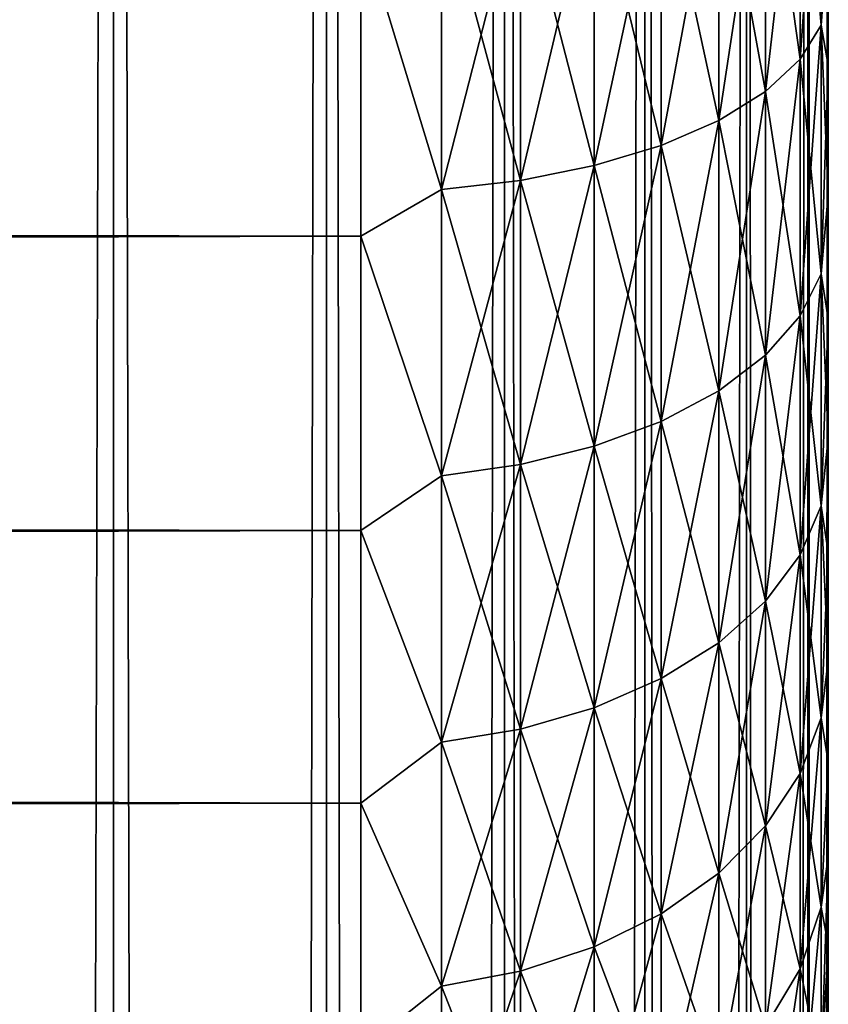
# Model space of a CAD drawing. Extents: x -265 to 265, y 0 to 427.
# Tile 249 of 267: x 261.54 to 265, y 388.6 to 392.82. Entities that reach past the tile are written whole.
import ezdxf

# ---------------------------------------------------------------- set-up
doc = ezdxf.new("R2010")
doc.units = 0
doc.header["$LTSCALE"] = 65.185185
for name, color, linetype in [('1', 7, 'CONTINUOUS'), ('4', 7, 'CONTINUOUS'), ('71', 7, 'CONTINUOUS'), ('72', 7, 'CONTINUOUS'), ('8', 7, 'CONTINUOUS')]:
    doc.layers.add(name, color=color, linetype=linetype)

msp = doc.modelspace()

# ---------------------------------------------------------------- linework, layer by layer
at = {"layer": '1', "color": 7, "linetype": 'CONTINUOUS'}
for points in [[(265, 392.6205, 18.2027), (265, 393.1907, 17.925), (265, 392.6205, 36.7973), (265, 392.6205, 18.2027)], [(265, 392.6205, 36.7973), (265, 393.1907, 17.925), (265, 393.1907, 37.075), (265, 392.6205, 36.7973)], [(265, 392.068, 18.5143), (265, 392.6205, 18.2027), (265, 392.068, 36.4857), (265, 392.068, 18.5143)], [(265, 392.068, 36.4857), (265, 392.6205, 18.2027), (265, 392.6205, 36.7973), (265, 392.068, 36.4857)], [(265, 391.5354, 18.8586), (265, 392.068, 18.5143), (265, 391.5354, 36.1414), (265, 391.5354, 18.8586)], [(265, 391.5354, 36.1414), (265, 392.068, 18.5143), (265, 392.068, 36.4857), (265, 391.5354, 36.1414)], [(265, 391.0245, 19.2345), (265, 391.5354, 18.8586), (265, 391.0245, 35.7655), (265, 391.0245, 19.2345)], [(265, 391.0245, 35.7655), (265, 391.5354, 18.8586), (265, 391.5354, 36.1414), (265, 391.0245, 35.7655)], [(265, 390.5372, 19.6406), (265, 391.0245, 19.2345), (265, 390.5372, 35.3594), (265, 390.5372, 19.6406)], [(265, 390.5372, 35.3594), (265, 391.0245, 19.2345), (265, 391.0245, 35.7655), (265, 390.5372, 35.3594)], [(265, 390.0754, 20.0753), (265, 390.5372, 19.6406), (265, 390.0754, 34.9247), (265, 390.0754, 20.0753)], [(265, 390.0754, 34.9247), (265, 390.5372, 19.6406), (265, 390.5372, 35.3594), (265, 390.0754, 34.9247)], [(265, 389.6407, 20.5372), (265, 390.0754, 20.0753), (265, 389.6407, 34.4628), (265, 389.6407, 20.5372)], [(265, 389.6407, 34.4628), (265, 390.0754, 20.0753), (265, 390.0754, 34.9247), (265, 389.6407, 34.4628)], [(265, 389.2346, 21.0244), (265, 389.6407, 20.5372), (265, 389.2346, 33.9756), (265, 389.2346, 21.0244)], [(265, 389.2346, 33.9756), (265, 389.6407, 20.5372), (265, 389.6407, 34.4628), (265, 389.2346, 33.9756)], [(265, 388.8587, 21.5353), (265, 389.2346, 21.0244), (265, 388.8587, 33.4647), (265, 388.8587, 21.5353)], [(265, 388.8587, 33.4647), (265, 389.2346, 21.0244), (265, 389.2346, 33.9756), (265, 388.8587, 33.4647)], [(265, 388.5143, 22.0679), (265, 388.8587, 21.5353), (265, 388.5143, 32.9321), (265, 388.5143, 22.0679)], [(265, 388.5143, 32.9321), (265, 388.8587, 21.5353), (265, 388.8587, 33.4647), (265, 388.5143, 32.9321)]]:
    msp.add_3dface(points, dxfattribs=at)
at = {"layer": '4', "color": 7, "linetype": 'CONTINUOUS'}
for points in [[(-263, 391.89, 16.3296), (-263, 393.2247, 15.7538), (263, 391.89, 16.3296), (-263, 391.89, 16.3296)], [(263, 391.89, 16.3296), (-263, 393.2247, 15.7538), (263, 393.2247, 15.7538), (263, 391.89, 16.3296)], [(-263, 393.2247, 39.2462), (-263, 391.89, 38.6704), (263, 393.2247, 39.2462), (-263, 393.2247, 39.2462)], [(263, 393.2247, 39.2462), (-263, 391.89, 38.6704), (263, 391.89, 38.6704), (263, 393.2247, 39.2462)], [(-263, 390.6311, 17.0564), (-263, 391.89, 16.3296), (263, 390.6311, 17.0564), (-263, 390.6311, 17.0564)], [(263, 390.6311, 17.0564), (-263, 391.89, 16.3296), (263, 391.89, 16.3296), (263, 390.6311, 17.0564)], [(-263, 391.89, 38.6704), (-263, 390.6311, 37.9436), (263, 391.89, 38.6704), (-263, 391.89, 38.6704)], [(263, 391.89, 38.6704), (-263, 390.6311, 37.9436), (263, 390.6311, 37.9436), (263, 391.89, 38.6704)], [(-263, 389.4652, 17.9244), (-263, 390.6311, 17.0564), (263, 389.4652, 17.9244), (-263, 389.4652, 17.9244)], [(263, 389.4652, 17.9244), (-263, 390.6311, 17.0564), (263, 390.6311, 17.0564), (263, 389.4652, 17.9244)], [(-263, 390.6311, 37.9436), (-263, 389.4652, 37.0756), (263, 390.6311, 37.9436), (-263, 390.6311, 37.9436)], [(263, 390.6311, 37.9436), (-263, 389.4652, 37.0756), (263, 389.4652, 37.0756), (263, 390.6311, 37.9436)], [(-263, 388.4078, 18.922), (-263, 389.4652, 17.9244), (263, 388.4078, 18.922), (-263, 388.4078, 18.922)], [(263, 388.4078, 18.922), (-263, 389.4652, 17.9244), (263, 389.4652, 17.9244), (263, 388.4078, 18.922)], [(-263, 389.4652, 37.0756), (-263, 388.4078, 36.078), (263, 389.4652, 37.0756), (-263, 389.4652, 37.0756)], [(263, 389.4652, 37.0756), (-263, 388.4078, 36.078), (263, 388.4078, 36.078), (263, 389.4652, 37.0756)]]:
    msp.add_3dface(points, dxfattribs=at)
at = {"layer": '71', "color": 7, "linetype": 'CONTINUOUS'}
for points in [[(260.8899, 1, 10.3155), (261.9414, 1, 9.0776), (260.8899, 419, 10.3155), (260.8899, 1, 10.3155)], [(260.8899, 419, 10.3155), (261.9414, 1, 9.0776), (261.9414, 419, 9.0776), (260.8899, 419, 10.3155)], [(261.9414, 1, 9.0776), (262.8529, 1, 7.7333), (261.9414, 419, 9.0776), (261.9414, 1, 9.0776)], [(261.9414, 419, 9.0776), (262.8529, 1, 7.7333), (262.8529, 419, 7.7333), (261.9414, 419, 9.0776)], [(262.8529, 1, 7.7333), (263.6136, 1, 6.2983), (262.8529, 419, 7.7333), (262.8529, 1, 7.7333)], [(262.8529, 419, 7.7333), (263.6136, 1, 6.2983), (263.6136, 419, 6.2983), (262.8529, 419, 7.7333)], [(263.6136, 1, 6.2983), (264.2148, 1, 4.7895), (263.6136, 419, 6.2983), (263.6136, 1, 6.2983)], [(263.6136, 419, 6.2983), (264.2148, 1, 4.7895), (264.2148, 419, 4.7895), (263.6136, 419, 6.2983)], [(264.2148, 1, 4.7895), (264.6493, 1, 3.2246), (264.2148, 419, 4.7895), (264.2148, 1, 4.7895)], [(264.2148, 419, 4.7895), (264.6493, 1, 3.2246), (264.6493, 419, 3.2246), (264.2148, 419, 4.7895)], [(264.6493, 1, 3.2246), (264.9121, 1, 1.6218), (264.6493, 419, 3.2246), (264.6493, 1, 3.2246)], [(264.6493, 419, 3.2246), (264.9121, 1, 1.6218), (264.9121, 419, 1.6218), (264.6493, 419, 3.2246)], [(264.9121, 1, 1.6218), (265, 1), (264.9121, 419, 1.6218), (264.9121, 1, 1.6218)], [(264.9121, 419, 1.6218), (265, 1), (265, 419), (264.9121, 419, 1.6218)]]:
    msp.add_3dface(points, dxfattribs=at)
at = {"layer": '72', "color": 7, "linetype": 'CONTINUOUS'}
for points in [[(261.9414, 1, -9.0776), (260.8899, 1, -10.3155), (261.9414, 419, -9.0776), (261.9414, 1, -9.0776)], [(261.9414, 419, -9.0776), (260.8899, 1, -10.3155), (260.8899, 419, -10.3155), (261.9414, 419, -9.0776)], [(262.8529, 1, -7.7333), (261.9414, 1, -9.0776), (262.8529, 419, -7.7333), (262.8529, 1, -7.7333)], [(262.8529, 419, -7.7333), (261.9414, 1, -9.0776), (261.9414, 419, -9.0776), (262.8529, 419, -7.7333)], [(263.6136, 1, -6.2983), (262.8529, 1, -7.7333), (263.6136, 419, -6.2983), (263.6136, 1, -6.2983)], [(263.6136, 419, -6.2983), (262.8529, 1, -7.7333), (262.8529, 419, -7.7333), (263.6136, 419, -6.2983)], [(264.2148, 1, -4.7895), (263.6136, 1, -6.2983), (264.2148, 419, -4.7895), (264.2148, 1, -4.7895)], [(264.2148, 419, -4.7895), (263.6136, 1, -6.2983), (263.6136, 419, -6.2983), (264.2148, 419, -4.7895)], [(264.6493, 1, -3.2246), (264.2148, 1, -4.7895), (264.6493, 419, -3.2246), (264.6493, 1, -3.2246)], [(264.6493, 419, -3.2246), (264.2148, 1, -4.7895), (264.2148, 419, -4.7895), (264.6493, 419, -3.2246)], [(264.9121, 1, -1.6218), (264.6493, 1, -3.2246), (264.9121, 419, -1.6218), (264.9121, 1, -1.6218)], [(264.9121, 419, -1.6218), (264.6493, 1, -3.2246), (264.6493, 419, -3.2246), (264.9121, 419, -1.6218)], [(265, 419), (265, 1), (264.9121, 1, -1.6218), (265, 419)], [(265, 419), (264.9121, 1, -1.6218), (264.9121, 419, -1.6218), (265, 419)]]:
    msp.add_3dface(points, dxfattribs=at)
at = {"layer": '8', "color": 7, "linetype": 'CONTINUOUS'}
for points in [[(264.9696, 393.9174, 17.2614), (264.9696, 392.7935, 17.7269), (264.8793, 393.806, 16.9433), (264.9696, 393.9174, 17.2614)], [(264.9696, 392.7935, 37.2731), (264.9696, 393.9174, 37.7386), (264.8793, 392.6473, 37.5768), (264.9696, 392.7935, 37.2731)], [(264.8793, 392.6473, 37.5768), (264.9696, 393.9174, 37.7386), (264.8793, 393.806, 38.0567), (264.8793, 392.6473, 37.5768)], [(264.9696, 393.9174, 17.2614), (265, 393.1907, 17.925), (264.9696, 392.7935, 17.7269), (264.9696, 393.9174, 17.2614)], [(264.9696, 392.7935, 37.2731), (265, 393.7767, 37.3177), (264.9696, 393.9174, 37.7386), (264.9696, 392.7935, 37.2731)], [(264.8793, 393.806, 16.9433), (264.8793, 392.6473, 17.4232), (264.7317, 393.7016, 16.6448), (264.8793, 393.806, 16.9433)], [(264.8793, 392.6473, 37.5768), (264.8793, 393.806, 38.0567), (264.7317, 392.5101, 37.8617), (264.8793, 392.6473, 37.5768)], [(264.7317, 392.5101, 37.8617), (264.8793, 393.806, 38.0567), (264.7317, 393.7016, 38.3552), (264.7317, 392.5101, 37.8617)], [(264.8793, 393.806, 16.9433), (264.9696, 392.7935, 17.7269), (264.8793, 392.6473, 17.4232), (264.8793, 393.806, 16.9433)], [(265, 393.1907, 37.075), (265, 393.7767, 37.3177), (264.9696, 392.7935, 37.2731), (265, 393.1907, 37.075)], [(264.7317, 393.7016, 16.6448), (264.7317, 392.5101, 17.1383), (264.5314, 393.6072, 16.375), (264.7317, 393.7016, 16.6448)], [(264.7317, 392.5101, 37.8617), (264.7317, 393.7016, 38.3552), (264.5314, 392.3861, 38.1192), (264.7317, 392.5101, 37.8617)], [(264.5314, 392.3861, 38.1192), (264.7317, 393.7016, 38.3552), (264.5314, 393.6072, 38.625), (264.5314, 392.3861, 38.1192)], [(264.7317, 393.7016, 16.6448), (264.8793, 392.6473, 17.4232), (264.7317, 392.5101, 17.1383), (264.7317, 393.7016, 16.6448)], [(264.5314, 393.6072, 16.375), (264.5314, 392.3861, 16.8808), (264.2845, 393.5258, 16.1423), (264.5314, 393.6072, 16.375)], [(264.5314, 392.3861, 38.1192), (264.5314, 393.6072, 38.625), (264.2845, 392.2791, 38.3413), (264.5314, 392.3861, 38.1192)], [(264.2845, 392.2791, 38.3413), (264.5314, 393.6072, 38.625), (264.2845, 393.5258, 38.8577), (264.2845, 392.2791, 38.3413)], [(264.5314, 393.6072, 16.375), (264.7317, 392.5101, 17.1383), (264.5314, 392.3861, 16.8808), (264.5314, 393.6072, 16.375)], [(264.2845, 393.5258, 16.1423), (264.2845, 392.2791, 16.6587), (263.9985, 393.4597, 15.9535), (264.2845, 393.5258, 16.1423)], [(264.2845, 392.2791, 38.3413), (264.2845, 393.5258, 38.8577), (263.9985, 392.1923, 38.5215), (264.2845, 392.2791, 38.3413)], [(263.9985, 392.1923, 38.5215), (264.2845, 393.5258, 38.8577), (263.9985, 393.4597, 39.0465), (263.9985, 392.1923, 38.5215)], [(264.2845, 393.5258, 16.1423), (264.5314, 392.3861, 16.8808), (264.2845, 392.2791, 16.6587), (264.2845, 393.5258, 16.1423)], [(263.9985, 393.4597, 15.9535), (263.9985, 392.1923, 16.4785), (263.6821, 393.4111, 15.8146), (263.9985, 393.4597, 15.9535)], [(263.9985, 392.1923, 38.5215), (263.9985, 393.4597, 39.0465), (263.6821, 392.1285, 38.6541), (263.9985, 392.1923, 38.5215)], [(263.6821, 392.1285, 38.6541), (263.9985, 393.4597, 39.0465), (263.6821, 393.4111, 39.1854), (263.6821, 392.1285, 38.6541)], [(263.9985, 393.4597, 15.9535), (264.2845, 392.2791, 16.6587), (263.9985, 392.1923, 16.4785), (263.9985, 393.4597, 15.9535)], [(263.6821, 393.4111, 15.8146), (263.6821, 392.1285, 16.3459), (263.3449, 393.3814, 15.7297), (263.6821, 393.4111, 15.8146)], [(263.6821, 392.1285, 38.6541), (263.6821, 393.4111, 39.1854), (263.3449, 392.0895, 38.7351), (263.6821, 392.1285, 38.6541)], [(263.3449, 392.0895, 38.7351), (263.6821, 393.4111, 39.1854), (263.3449, 393.3814, 39.2703), (263.3449, 392.0895, 38.7351)], [(263.6821, 393.4111, 15.8146), (263.9985, 392.1923, 16.4785), (263.6821, 392.1285, 16.3459), (263.6821, 393.4111, 15.8146)], [(263, 393.2247, 39.2462), (263.3449, 392.0895, 38.7351), (263.3449, 393.3814, 39.2703), (263, 393.2247, 39.2462)], [(263, 393.2247, 15.7538), (263.3449, 393.3814, 15.7297), (263.3449, 392.0895, 16.2649), (263, 393.2247, 15.7538)], [(263.3449, 393.3814, 15.7297), (263.6821, 392.1285, 16.3459), (263.3449, 392.0895, 16.2649), (263.3449, 393.3814, 15.7297)], [(263, 393.2247, 39.2462), (263, 391.89, 38.6704), (263.3449, 392.0895, 38.7351), (263, 393.2247, 39.2462)], [(263, 391.89, 16.3296), (263, 393.2247, 15.7538), (263.3449, 392.0895, 16.2649), (263, 391.89, 16.3296)], [(265, 393.1907, 17.925), (265, 392.6205, 18.2027), (264.9696, 392.7935, 17.7269), (265, 393.1907, 17.925)], [(265, 392.6205, 36.7973), (265, 393.1907, 37.075), (264.9696, 392.7935, 37.2731), (265, 392.6205, 36.7973)], [(264.9696, 392.7935, 17.7269), (264.9696, 391.7289, 18.3153), (264.8793, 392.6473, 17.4232), (264.9696, 392.7935, 17.7269)], [(264.9696, 391.7289, 36.6847), (264.9696, 392.7935, 37.2731), (264.8793, 391.5496, 36.9701), (264.9696, 391.7289, 36.6847)], [(264.8793, 391.5496, 36.9701), (264.9696, 392.7935, 37.2731), (264.8793, 392.6473, 37.5768), (264.8793, 391.5496, 36.9701)], [(265, 392.6205, 18.2027), (265, 392.068, 18.5143), (264.9696, 392.7935, 17.7269), (265, 392.6205, 18.2027)], [(264.9696, 392.7935, 17.7269), (265, 392.068, 18.5143), (264.9696, 391.7289, 18.3153), (264.9696, 392.7935, 17.7269)], [(264.9696, 391.7289, 36.6847), (265, 392.6205, 36.7973), (264.9696, 392.7935, 37.2731), (264.9696, 391.7289, 36.6847)], [(264.8793, 392.6473, 17.4232), (264.8793, 391.5496, 18.0299), (264.7317, 392.5101, 17.1383), (264.8793, 392.6473, 17.4232)], [(264.8793, 391.5496, 36.9701), (264.8793, 392.6473, 37.5768), (264.7317, 391.3813, 37.2378), (264.8793, 391.5496, 36.9701)], [(264.7317, 391.3813, 37.2378), (264.8793, 392.6473, 37.5768), (264.7317, 392.5101, 37.8617), (264.7317, 391.3813, 37.2378)], [(264.8793, 392.6473, 17.4232), (264.9696, 391.7289, 18.3153), (264.8793, 391.5496, 18.0299), (264.8793, 392.6473, 17.4232)], [(265, 392.068, 36.4857), (265, 392.6205, 36.7973), (264.9696, 391.7289, 36.6847), (265, 392.068, 36.4857)], [(264.7317, 392.5101, 17.1383), (264.7317, 391.3813, 17.7622), (264.5314, 392.3861, 16.8808), (264.7317, 392.5101, 17.1383)], [(264.7317, 391.3813, 37.2378), (264.7317, 392.5101, 37.8617), (264.5314, 391.2293, 37.4798), (264.7317, 391.3813, 37.2378)], [(264.5314, 391.2293, 37.4798), (264.7317, 392.5101, 37.8617), (264.5314, 392.3861, 38.1192), (264.5314, 391.2293, 37.4798)], [(264.7317, 392.5101, 17.1383), (264.8793, 391.5496, 18.0299), (264.7317, 391.3813, 17.7622), (264.7317, 392.5101, 17.1383)], [(264.5314, 392.3861, 16.8808), (264.5314, 391.2293, 17.5202), (264.2845, 392.2791, 16.6587), (264.5314, 392.3861, 16.8808)], [(264.5314, 391.2293, 37.4798), (264.5314, 392.3861, 38.1192), (264.2845, 391.0981, 37.6886), (264.5314, 391.2293, 37.4798)], [(264.2845, 391.0981, 37.6886), (264.5314, 392.3861, 38.1192), (264.2845, 392.2791, 38.3413), (264.2845, 391.0981, 37.6886)], [(264.5314, 392.3861, 16.8808), (264.7317, 391.3813, 17.7622), (264.5314, 391.2293, 17.5202), (264.5314, 392.3861, 16.8808)], [(264.2845, 392.2791, 16.6587), (264.2845, 391.0981, 17.3114), (263.9985, 392.1923, 16.4785), (264.2845, 392.2791, 16.6587)], [(264.2845, 391.0981, 37.6886), (264.2845, 392.2791, 38.3413), (263.9985, 390.9917, 37.8579), (264.2845, 391.0981, 37.6886)], [(263.9985, 390.9917, 37.8579), (264.2845, 392.2791, 38.3413), (263.9985, 392.1923, 38.5215), (263.9985, 390.9917, 37.8579)], [(264.2845, 392.2791, 16.6587), (264.5314, 391.2293, 17.5202), (264.2845, 391.0981, 17.3114), (264.2845, 392.2791, 16.6587)], [(263.9985, 392.1923, 16.4785), (263.9985, 390.9917, 17.1421), (263.6821, 392.1285, 16.3459), (263.9985, 392.1923, 16.4785)], [(263.9985, 390.9917, 37.8579), (263.9985, 392.1923, 38.5215), (263.6821, 390.9134, 37.9825), (263.9985, 390.9917, 37.8579)], [(263.6821, 390.9134, 37.9825), (263.9985, 392.1923, 38.5215), (263.6821, 392.1285, 38.6541), (263.6821, 390.9134, 37.9825)], [(263.9985, 392.1923, 16.4785), (264.2845, 391.0981, 17.3114), (263.9985, 390.9917, 17.1421), (263.9985, 392.1923, 16.4785)], [(263, 391.89, 38.6704), (263.3449, 390.8655, 38.0587), (263.3449, 392.0895, 38.7351), (263, 391.89, 38.6704)], [(263, 391.89, 16.3296), (263.3449, 392.0895, 16.2649), (263.3449, 390.8655, 16.9413), (263, 391.89, 16.3296)], [(263.6821, 392.1285, 16.3459), (263.6821, 390.9134, 17.0175), (263.3449, 392.0895, 16.2649), (263.6821, 392.1285, 16.3459)], [(263.6821, 390.9134, 37.9825), (263.6821, 392.1285, 38.6541), (263.3449, 390.8655, 38.0587), (263.6821, 390.9134, 37.9825)], [(263.3449, 390.8655, 38.0587), (263.6821, 392.1285, 38.6541), (263.3449, 392.0895, 38.7351), (263.3449, 390.8655, 38.0587)], [(263.3449, 392.0895, 16.2649), (263.6821, 390.9134, 17.0175), (263.3449, 390.8655, 16.9413), (263.3449, 392.0895, 16.2649)], [(263.6821, 392.1285, 16.3459), (263.9985, 390.9917, 17.1421), (263.6821, 390.9134, 17.0175), (263.6821, 392.1285, 16.3459)], [(265, 392.068, 18.5143), (265, 391.5354, 18.8586), (264.9696, 391.7289, 18.3153), (265, 392.068, 18.5143)], [(265, 391.5354, 36.1414), (265, 392.068, 36.4857), (264.9696, 391.7289, 36.6847), (265, 391.5354, 36.1414)], [(263, 391.89, 38.6704), (263, 390.6311, 37.9436), (263.3449, 390.8655, 38.0587), (263, 391.89, 38.6704)], [(263, 390.6311, 17.0564), (263, 391.89, 16.3296), (263.3449, 390.8655, 16.9413), (263, 390.6311, 17.0564)], [(264.9696, 391.7289, 18.3153), (264.9696, 390.7368, 19.0192), (264.8793, 391.5496, 18.0299), (264.9696, 391.7289, 18.3153)], [(264.9696, 390.7368, 35.9808), (264.9696, 391.7289, 36.6847), (264.8793, 390.5267, 36.2443), (264.9696, 390.7368, 35.9808)], [(264.8793, 390.5267, 36.2443), (264.9696, 391.7289, 36.6847), (264.8793, 391.5496, 36.9701), (264.8793, 390.5267, 36.2443)], [(265, 391.5354, 18.8586), (265, 391.0245, 19.2345), (264.9696, 391.7289, 18.3153), (265, 391.5354, 18.8586)], [(264.9696, 391.7289, 18.3153), (265, 391.0245, 19.2345), (264.9696, 390.7368, 19.0192), (264.9696, 391.7289, 18.3153)], [(264.9696, 390.7368, 35.9808), (265, 391.5354, 36.1414), (264.9696, 391.7289, 36.6847), (264.9696, 390.7368, 35.9808)], [(264.8793, 391.5496, 18.0299), (264.8793, 390.5267, 18.7557), (264.7317, 391.3813, 17.7622), (264.8793, 391.5496, 18.0299)], [(264.8793, 390.5267, 36.2443), (264.8793, 391.5496, 36.9701), (264.7317, 390.3295, 36.4915), (264.8793, 390.5267, 36.2443)], [(264.7317, 390.3295, 36.4915), (264.8793, 391.5496, 36.9701), (264.7317, 391.3813, 37.2378), (264.7317, 390.3295, 36.4915)], [(264.8793, 391.5496, 18.0299), (264.9696, 390.7368, 19.0192), (264.8793, 390.5267, 18.7557), (264.8793, 391.5496, 18.0299)], [(265, 391.0245, 35.7655), (265, 391.5354, 36.1414), (264.9696, 390.7368, 35.9808), (265, 391.0245, 35.7655)], [(264.7317, 391.3813, 17.7622), (264.7317, 390.3295, 18.5085), (264.5314, 391.2293, 17.5202), (264.7317, 391.3813, 17.7622)], [(264.7317, 390.3295, 36.4915), (264.7317, 391.3813, 37.2378), (264.5314, 390.1513, 36.715), (264.7317, 390.3295, 36.4915)], [(264.5314, 390.1513, 36.715), (264.7317, 391.3813, 37.2378), (264.5314, 391.2293, 37.4798), (264.5314, 390.1513, 36.715)], [(264.7317, 391.3813, 17.7622), (264.8793, 390.5267, 18.7557), (264.7317, 390.3295, 18.5085), (264.7317, 391.3813, 17.7622)], [(264.5314, 391.2293, 17.5202), (264.5314, 390.1513, 18.285), (264.2845, 391.0981, 17.3114), (264.5314, 391.2293, 17.5202)], [(264.5314, 390.1513, 36.715), (264.5314, 391.2293, 37.4798), (264.2845, 389.9976, 36.9078), (264.5314, 390.1513, 36.715)], [(264.2845, 389.9976, 36.9078), (264.5314, 391.2293, 37.4798), (264.2845, 391.0981, 37.6886), (264.2845, 389.9976, 36.9078)], [(264.5314, 391.2293, 17.5202), (264.7317, 390.3295, 18.5085), (264.5314, 390.1513, 18.285), (264.5314, 391.2293, 17.5202)], [(264.2845, 391.0981, 17.3114), (264.2845, 389.9976, 18.0922), (263.9985, 390.9917, 17.1421), (264.2845, 391.0981, 17.3114)], [(264.2845, 389.9976, 36.9078), (264.2845, 391.0981, 37.6886), (263.9985, 389.8729, 37.0641), (264.2845, 389.9976, 36.9078)], [(263.9985, 389.8729, 37.0641), (264.2845, 391.0981, 37.6886), (263.9985, 390.9917, 37.8579), (263.9985, 389.8729, 37.0641)], [(264.2845, 391.0981, 17.3114), (264.5314, 390.1513, 18.285), (264.2845, 389.9976, 18.0922), (264.2845, 391.0981, 17.3114)], [(265, 391.0245, 19.2345), (265, 390.5372, 19.6406), (264.9696, 390.7368, 19.0192), (265, 391.0245, 19.2345)], [(265, 390.5372, 35.3594), (265, 391.0245, 35.7655), (264.9696, 390.7368, 35.9808), (265, 390.5372, 35.3594)], [(263.9985, 390.9917, 17.1421), (263.9985, 389.8729, 17.9359), (263.6821, 390.9134, 17.0175), (263.9985, 390.9917, 17.1421)], [(263.9985, 389.8729, 37.0641), (263.9985, 390.9917, 37.8579), (263.6821, 389.7811, 37.1792), (263.9985, 389.8729, 37.0641)], [(263.6821, 389.7811, 37.1792), (263.9985, 390.9917, 37.8579), (263.6821, 390.9134, 37.9825), (263.6821, 389.7811, 37.1792)], [(263.9985, 390.9917, 17.1421), (264.2845, 389.9976, 18.0922), (263.9985, 389.8729, 17.9359), (263.9985, 390.9917, 17.1421)], [(263.6821, 390.9134, 17.0175), (263.6821, 389.7811, 17.8208), (263.3449, 390.8655, 16.9413), (263.6821, 390.9134, 17.0175)], [(263.6821, 389.7811, 37.1792), (263.6821, 390.9134, 37.9825), (263.3449, 389.7251, 37.2495), (263.6821, 389.7811, 37.1792)], [(263.3449, 389.7251, 37.2495), (263.6821, 390.9134, 37.9825), (263.3449, 390.8655, 38.0587), (263.3449, 389.7251, 37.2495)], [(263.6821, 390.9134, 17.0175), (263.9985, 389.8729, 17.9359), (263.6821, 389.7811, 17.8208), (263.6821, 390.9134, 17.0175)], [(263, 390.6311, 37.9436), (263.3449, 389.7251, 37.2495), (263.3449, 390.8655, 38.0587), (263, 390.6311, 37.9436)], [(263, 390.6311, 17.0564), (263.3449, 390.8655, 16.9413), (263.3449, 389.7251, 17.7505), (263, 390.6311, 17.0564)], [(263.3449, 390.8655, 16.9413), (263.6821, 389.7811, 17.8208), (263.3449, 389.7251, 17.7505), (263.3449, 390.8655, 16.9413)], [(264.9696, 390.7368, 19.0192), (264.9696, 389.8298, 19.8298), (264.8793, 390.5267, 18.7557), (264.9696, 390.7368, 19.0192)], [(264.9696, 389.8298, 35.1702), (264.9696, 390.7368, 35.9808), (264.8793, 389.5915, 35.4085), (264.9696, 389.8298, 35.1702)], [(264.8793, 389.5915, 35.4085), (264.9696, 390.7368, 35.9808), (264.8793, 390.5267, 36.2443), (264.8793, 389.5915, 35.4085)], [(265, 390.5372, 19.6406), (265, 390.0754, 20.0753), (264.9696, 390.7368, 19.0192), (265, 390.5372, 19.6406)], [(264.9696, 390.7368, 19.0192), (265, 390.0754, 20.0753), (264.9696, 389.8298, 19.8298), (264.9696, 390.7368, 19.0192)], [(264.9696, 389.8298, 35.1702), (265, 390.5372, 35.3594), (264.9696, 390.7368, 35.9808), (264.9696, 389.8298, 35.1702)], [(263, 390.6311, 37.9436), (263, 389.4652, 37.0756), (263.3449, 389.7251, 37.2495), (263, 390.6311, 37.9436)], [(263, 389.4652, 17.9244), (263, 390.6311, 17.0564), (263.3449, 389.7251, 17.7505), (263, 389.4652, 17.9244)], [(265, 390.0754, 34.9247), (265, 390.5372, 35.3594), (264.9696, 389.8298, 35.1702), (265, 390.0754, 34.9247)], [(264.8793, 390.5267, 18.7557), (264.8793, 389.5915, 19.5915), (264.7317, 390.3295, 18.5085), (264.8793, 390.5267, 18.7557)], [(264.8793, 389.5915, 35.4085), (264.8793, 390.5267, 36.2443), (264.7317, 389.3678, 35.6322), (264.8793, 389.5915, 35.4085)], [(264.7317, 389.3678, 35.6322), (264.8793, 390.5267, 36.2443), (264.7317, 390.3295, 36.4915), (264.7317, 389.3678, 35.6322)], [(264.8793, 390.5267, 18.7557), (264.9696, 389.8298, 19.8298), (264.8793, 389.5915, 19.5915), (264.8793, 390.5267, 18.7557)], [(264.7317, 390.3295, 18.5085), (264.7317, 389.3678, 19.3678), (264.5314, 390.1513, 18.285), (264.7317, 390.3295, 18.5085)], [(264.7317, 389.3678, 35.6322), (264.7317, 390.3295, 36.4915), (264.5314, 389.1658, 35.8342), (264.7317, 389.3678, 35.6322)], [(264.5314, 389.1658, 35.8342), (264.7317, 390.3295, 36.4915), (264.5314, 390.1513, 36.715), (264.5314, 389.1658, 35.8342)], [(264.7317, 390.3295, 18.5085), (264.8793, 389.5915, 19.5915), (264.7317, 389.3678, 19.3678), (264.7317, 390.3295, 18.5085)], [(264.5314, 390.1513, 18.285), (264.5314, 389.1658, 19.1658), (264.2845, 389.9976, 18.0922), (264.5314, 390.1513, 18.285)], [(264.5314, 389.1658, 35.8342), (264.5314, 390.1513, 36.715), (264.2845, 388.9914, 36.0086), (264.5314, 389.1658, 35.8342)], [(264.2845, 388.9914, 36.0086), (264.5314, 390.1513, 36.715), (264.2845, 389.9976, 36.9078), (264.2845, 388.9914, 36.0086)], [(264.5314, 390.1513, 18.285), (264.7317, 389.3678, 19.3678), (264.5314, 389.1658, 19.1658), (264.5314, 390.1513, 18.285)], [(265, 390.0754, 20.0753), (265, 389.6407, 20.5372), (264.9696, 389.8298, 19.8298), (265, 390.0754, 20.0753)], [(265, 389.6407, 34.4628), (265, 390.0754, 34.9247), (264.9696, 389.8298, 35.1702), (265, 389.6407, 34.4628)], [(264.2845, 389.9976, 18.0922), (264.2845, 388.9914, 18.9914), (263.9985, 389.8729, 17.9359), (264.2845, 389.9976, 18.0922)], [(264.2845, 388.9914, 36.0086), (264.2845, 389.9976, 36.9078), (263.9985, 388.85, 36.15), (264.2845, 388.9914, 36.0086)], [(263.9985, 388.85, 36.15), (264.2845, 389.9976, 36.9078), (263.9985, 389.8729, 37.0641), (263.9985, 388.85, 36.15)], [(264.2845, 389.9976, 18.0922), (264.5314, 389.1658, 19.1658), (264.2845, 388.9914, 18.9914), (264.2845, 389.9976, 18.0922)], [(263.9985, 389.8729, 17.9359), (263.9985, 388.85, 18.85), (263.6821, 389.7811, 17.8208), (263.9985, 389.8729, 17.9359)], [(263.9985, 388.85, 36.15), (263.9985, 389.8729, 37.0641), (263.6821, 388.7459, 36.2541), (263.9985, 388.85, 36.15)], [(263.6821, 388.7459, 36.2541), (263.9985, 389.8729, 37.0641), (263.6821, 389.7811, 37.1792), (263.6821, 388.7459, 36.2541)], [(263.9985, 389.8729, 17.9359), (264.2845, 388.9914, 18.9914), (263.9985, 388.85, 18.85), (263.9985, 389.8729, 17.9359)], [(264.9696, 389.8298, 19.8298), (264.9696, 389.0192, 20.7368), (264.8793, 389.5915, 19.5915), (264.9696, 389.8298, 19.8298)], [(264.9696, 389.0192, 34.2632), (264.9696, 389.8298, 35.1702), (264.8793, 388.7557, 34.4733), (264.9696, 389.0192, 34.2632)], [(264.8793, 388.7557, 34.4733), (264.9696, 389.8298, 35.1702), (264.8793, 389.5915, 35.4085), (264.8793, 388.7557, 34.4733)], [(264.9696, 389.8298, 19.8298), (265, 389.6407, 20.5372), (264.9696, 389.0192, 20.7368), (264.9696, 389.8298, 19.8298)], [(264.9696, 389.0192, 34.2632), (265, 389.6407, 34.4628), (264.9696, 389.8298, 35.1702), (264.9696, 389.0192, 34.2632)], [(263.6821, 389.7811, 17.8208), (263.6821, 388.7459, 18.7459), (263.3449, 389.7251, 17.7505), (263.6821, 389.7811, 17.8208)], [(263.6821, 388.7459, 36.2541), (263.6821, 389.7811, 37.1792), (263.3449, 388.6824, 36.3176), (263.6821, 388.7459, 36.2541)], [(263.3449, 388.6824, 36.3176), (263.6821, 389.7811, 37.1792), (263.3449, 389.7251, 37.2495), (263.3449, 388.6824, 36.3176)], [(263.6821, 389.7811, 17.8208), (263.9985, 388.85, 18.85), (263.6821, 388.7459, 18.7459), (263.6821, 389.7811, 17.8208)], [(263, 389.4652, 37.0756), (263.3449, 388.6824, 36.3176), (263.3449, 389.7251, 37.2495), (263, 389.4652, 37.0756)], [(263, 389.4652, 17.9244), (263.3449, 389.7251, 17.7505), (263.3449, 388.6824, 18.6824), (263, 389.4652, 17.9244)], [(263.3449, 389.7251, 17.7505), (263.6821, 388.7459, 18.7459), (263.3449, 388.6824, 18.6824), (263.3449, 389.7251, 17.7505)], [(265, 389.6407, 20.5372), (265, 389.2346, 21.0244), (264.9696, 389.0192, 20.7368), (265, 389.6407, 20.5372)], [(265, 389.2346, 33.9756), (265, 389.6407, 34.4628), (264.9696, 389.0192, 34.2632), (265, 389.2346, 33.9756)], [(264.8793, 389.5915, 19.5915), (264.8793, 388.7557, 20.5267), (264.7317, 389.3678, 19.3678), (264.8793, 389.5915, 19.5915)], [(264.8793, 388.7557, 34.4733), (264.8793, 389.5915, 35.4085), (264.7317, 388.5085, 34.6705), (264.8793, 388.7557, 34.4733)], [(264.7317, 388.5085, 34.6705), (264.8793, 389.5915, 35.4085), (264.7317, 389.3678, 35.6322), (264.7317, 388.5085, 34.6705)], [(264.8793, 389.5915, 19.5915), (264.9696, 389.0192, 20.7368), (264.8793, 388.7557, 20.5267), (264.8793, 389.5915, 19.5915)], [(263, 389.4652, 37.0756), (263, 388.4078, 36.078), (263.3449, 388.6824, 36.3176), (263, 389.4652, 37.0756)], [(263, 388.4078, 18.922), (263, 389.4652, 17.9244), (263.3449, 388.6824, 18.6824), (263, 388.4078, 18.922)], [(264.7317, 389.3678, 19.3678), (264.7317, 388.5085, 20.3295), (264.5314, 389.1658, 19.1658), (264.7317, 389.3678, 19.3678)], [(264.7317, 388.5085, 34.6705), (264.7317, 389.3678, 35.6322), (264.5314, 388.285, 34.8487), (264.7317, 388.5085, 34.6705)], [(264.5314, 388.285, 34.8487), (264.7317, 389.3678, 35.6322), (264.5314, 389.1658, 35.8342), (264.5314, 388.285, 34.8487)], [(264.7317, 389.3678, 19.3678), (264.8793, 388.7557, 20.5267), (264.7317, 388.5085, 20.3295), (264.7317, 389.3678, 19.3678)], [(265, 389.2346, 21.0244), (265, 388.8587, 21.5353), (264.9696, 389.0192, 20.7368), (265, 389.2346, 21.0244)], [(265, 388.8587, 33.4647), (265, 389.2346, 33.9756), (264.9696, 388.3153, 33.2711), (265, 388.8587, 33.4647)], [(264.9696, 388.3153, 33.2711), (265, 389.2346, 33.9756), (264.9696, 389.0192, 34.2632), (264.9696, 388.3153, 33.2711)], [(264.5314, 389.1658, 19.1658), (264.5314, 388.285, 20.1513), (264.2845, 388.9914, 18.9914), (264.5314, 389.1658, 19.1658)], [(264.5314, 388.285, 34.8487), (264.5314, 389.1658, 35.8342), (264.2845, 388.0922, 35.0024), (264.5314, 388.285, 34.8487)], [(264.2845, 388.0922, 35.0024), (264.5314, 389.1658, 35.8342), (264.2845, 388.9914, 36.0086), (264.2845, 388.0922, 35.0024)], [(264.5314, 389.1658, 19.1658), (264.7317, 388.5085, 20.3295), (264.5314, 388.285, 20.1513), (264.5314, 389.1658, 19.1658)], [(264.9696, 389.0192, 20.7368), (264.9696, 388.3153, 21.7289), (264.8793, 388.7557, 20.5267), (264.9696, 389.0192, 20.7368)], [(264.9696, 388.3153, 33.2711), (264.9696, 389.0192, 34.2632), (264.8793, 388.0299, 33.4504), (264.9696, 388.3153, 33.2711)], [(264.8793, 388.0299, 33.4504), (264.9696, 389.0192, 34.2632), (264.8793, 388.7557, 34.4733), (264.8793, 388.0299, 33.4504)], [(264.9696, 389.0192, 20.7368), (265, 388.8587, 21.5353), (264.9696, 388.3153, 21.7289), (264.9696, 389.0192, 20.7368)], [(264.2845, 388.9914, 18.9914), (264.2845, 388.0922, 19.9976), (263.9985, 388.85, 18.85), (264.2845, 388.9914, 18.9914)], [(264.2845, 388.0922, 35.0024), (264.2845, 388.9914, 36.0086), (263.9985, 387.9359, 35.1271), (264.2845, 388.0922, 35.0024)], [(263.9985, 387.9359, 35.1271), (264.2845, 388.9914, 36.0086), (263.9985, 388.85, 36.15), (263.9985, 387.9359, 35.1271)], [(264.2845, 388.9914, 18.9914), (264.5314, 388.285, 20.1513), (264.2845, 388.0922, 19.9976), (264.2845, 388.9914, 18.9914)], [(263.9985, 388.85, 18.85), (263.9985, 387.9359, 19.8729), (263.6821, 388.7459, 18.7459), (263.9985, 388.85, 18.85)], [(263.9985, 387.9359, 35.1271), (263.9985, 388.85, 36.15), (263.6821, 387.8208, 35.2189), (263.9985, 387.9359, 35.1271)], [(263.6821, 387.8208, 35.2189), (263.9985, 388.85, 36.15), (263.6821, 388.7459, 36.2541), (263.6821, 387.8208, 35.2189)], [(263.9985, 388.85, 18.85), (264.2845, 388.0922, 19.9976), (263.9985, 387.9359, 19.8729), (263.9985, 388.85, 18.85)], [(265, 388.8587, 21.5353), (265, 388.5143, 22.0679), (264.9696, 388.3153, 21.7289), (265, 388.8587, 21.5353)], [(265, 388.5143, 32.9321), (265, 388.8587, 33.4647), (264.9696, 388.3153, 33.2711), (265, 388.5143, 32.9321)], [(263.6821, 388.7459, 18.7459), (263.6821, 387.8208, 19.7811), (263.3449, 388.6824, 18.6824), (263.6821, 388.7459, 18.7459)], [(263.6821, 387.8208, 35.2189), (263.6821, 388.7459, 36.2541), (263.3449, 387.7505, 35.2749), (263.6821, 387.8208, 35.2189)], [(263.3449, 387.7505, 35.2749), (263.6821, 388.7459, 36.2541), (263.3449, 388.6824, 36.3176), (263.3449, 387.7505, 35.2749)], [(263.6821, 388.7459, 18.7459), (263.9985, 387.9359, 19.8729), (263.6821, 387.8208, 19.7811), (263.6821, 388.7459, 18.7459)], [(264.8793, 388.7557, 20.5267), (264.8793, 388.0299, 21.5496), (264.7317, 388.5085, 20.3295), (264.8793, 388.7557, 20.5267)], [(264.8793, 388.0299, 33.4504), (264.8793, 388.7557, 34.4733), (264.7317, 387.7622, 33.6187), (264.8793, 388.0299, 33.4504)], [(264.7317, 387.7622, 33.6187), (264.8793, 388.7557, 34.4733), (264.7317, 388.5085, 34.6705), (264.7317, 387.7622, 33.6187)], [(264.8793, 388.7557, 20.5267), (264.9696, 388.3153, 21.7289), (264.8793, 388.0299, 21.5496), (264.8793, 388.7557, 20.5267)], [(263, 388.4078, 36.078), (263.3449, 387.7505, 35.2749), (263.3449, 388.6824, 36.3176), (263, 388.4078, 36.078)], [(263, 388.4078, 18.922), (263.3449, 388.6824, 18.6824), (263.3449, 387.7505, 19.7251), (263, 388.4078, 18.922)], [(263.3449, 388.6824, 18.6824), (263.6821, 387.8208, 19.7811), (263.3449, 387.7505, 19.7251), (263.3449, 388.6824, 18.6824)]]:
    msp.add_3dface(points, dxfattribs=at)

doc.saveas('drawing.dxf')
